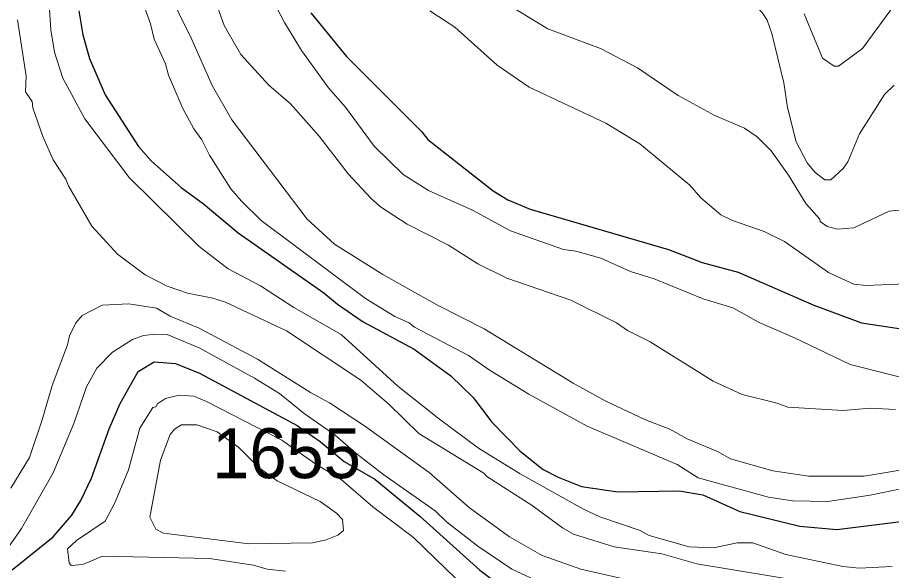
# Model space of a CAD drawing. Extents: x 598.3 to 623.2, y 6902.2 to 6930.1.
# Drawn here: x 613.12 to 614.52, y 6909.459 to 6910.345 of the extents above; entities that cross this region are included whole.
import ezdxf

# ---------------------------------------------------------------- set-up
doc = ezdxf.new("R2010")
doc.units = 0
doc.header["$LTSCALE"] = 0.032
doc.layers.add('1', color=7, linetype='Continuous', lineweight=25)
doc.layers.add('2', color=7, linetype='Continuous', lineweight=13)
doc.layers.add('21', color=7, linetype='Continuous')

msp = doc.modelspace()

# ---------------------------------------------------------------- linework, layer by layer
at = {"layer": '1'}
for points in [[(613.2176, 6910.3555), (613.224, 6910.3166), (613.2351, 6910.2788), (613.2601, 6910.2205), (613.3134, 6910.1378), (613.3344, 6910.1143), (613.3817, 6910.0722), (613.4174, 6910.0463), (613.4731, 6909.9998), (613.6103, 6909.9037), (613.632, 6909.8853), (613.6735, 6909.857), (613.7553, 6909.8133), (613.8139, 6909.7707), (613.8495, 6909.736), (613.8795, 6909.6964), (613.9247, 6909.6504), (613.962, 6909.6209), (613.9856, 6909.6083), (614.0234, 6909.5933), (614.0813, 6909.5852), (614.1795, 6909.5867), (614.2177, 6909.5804), (614.2766, 6909.5536), (614.3731, 6909.5302), (614.4324, 6909.5245), (614.5476, 6909.5389)], [(613.5893, 6910.3521), (613.6468, 6910.2819), (613.7673, 6910.1613), (613.7771, 6910.1491), (613.8815, 6910.0668), (613.9049, 6910.0526), (613.9409, 6910.0377), (614.1623, 6909.9732), (614.2167, 6909.9525), (614.2744, 6909.9369), (614.3954, 6909.8838), (614.4719, 6909.8556), (614.546, 6909.8443)], [(613.1112, 6909.4602), (613.1768, 6909.5129), (613.2066, 6909.5478), (613.2209, 6909.5709), (613.2383, 6909.6071), (613.2663, 6909.6858), (613.284, 6909.7263), (613.3129, 6909.7776), (613.3384, 6909.7932), (613.3727, 6909.7903), (613.4109, 6909.7751), (613.5675, 6909.6911), (613.6042, 6909.6655), (613.6427, 6909.6336), (613.6918, 6909.6052), (613.7642, 6909.5459), (613.8602, 6909.4597), (613.8988, 6909.4307)]]:
    msp.add_lwpolyline(points, dxfattribs=at)
at = {"layer": '2'}
for points in [[(613.1633, 6910.471), (613.1731, 6910.3248), (613.1787, 6910.2893), (613.1924, 6910.2473), (613.2274, 6910.1823), (613.2986, 6910.0884), (613.4107, 6909.9779), (613.4571, 6909.9421), (613.5087, 6909.9148), (613.5624, 6909.8804), (613.6382, 6909.8371), (613.7291, 6909.7543), (613.7955, 6909.7012), (613.8581, 6909.6551), (613.9251, 6909.6141), (614.0264, 6909.5571), (614.0523, 6909.5449), (614.1174, 6909.5229), (614.1317, 6909.5152), (614.1957, 6909.4969), (614.2345, 6909.4954), (614.2728, 6909.5034), (614.2979, 6909.5035), (614.3506, 6909.4848), (614.4417, 6909.4653), (614.468, 6909.463), (614.521, 6909.4655)], [(613.4017, 6910.4695), (613.4504, 6910.3319), (613.4771, 6910.2854), (613.5223, 6910.2364), (613.5571, 6910.2065), (613.603, 6910.1548), (613.6493, 6910.0943), (613.6861, 6910.0546), (613.701, 6910.0416), (613.7438, 6910.0134), (613.8103, 6909.98), (613.8573, 6909.9501), (613.9034, 6909.9272), (614.0062, 6909.8918), (614.079, 6909.8554), (614.0969, 6909.8432), (614.1333, 6909.825), (614.2342, 6909.7624), (614.2804, 6909.7411), (614.3365, 6909.7268), (614.3535, 6909.7204), (614.4426, 6909.7155), (614.4855, 6909.7188), (614.5262, 6909.7171)], [(613.2921, 6910.4476), (613.3325, 6910.3345), (613.3383, 6910.3099), (613.3566, 6910.2703), (613.3612, 6910.2525), (613.3842, 6910.1987), (613.4022, 6910.1662), (613.4149, 6910.1489), (613.4273, 6910.1241), (613.4615, 6910.0704), (613.4783, 6910.0505), (613.5099, 6910.0197), (613.6773, 6909.8948), (613.7242, 6909.8658), (613.7469, 6909.8555), (613.7555, 6909.8488), (613.8422, 6909.8031), (613.8769, 6909.7791), (613.9388, 6909.7415), (614.0323, 6909.6901), (614.1762, 6909.6287), (614.2101, 6909.6075), (614.3228, 6909.5767), (614.3612, 6909.5706), (614.4176, 6909.5698), (614.4858, 6909.5796), (614.5661, 6909.5964)], [(614.5335, 6909.6199), (614.476, 6909.6103), (614.3875, 6909.6103), (614.3295, 6909.6184), (614.2617, 6909.6378), (614.241, 6909.6498), (614.1924, 6909.67), (614.1649, 6909.6854), (614.1257, 6909.7003), (614.0613, 6909.7307), (614.0098, 6909.7589), (613.8673, 6909.846), (613.7925, 6909.8841), (613.7051, 6909.9331), (613.6276, 6909.9815), (613.5835, 6910.0214), (613.4629, 6910.1807), (613.4315, 6910.2355), (613.3987, 6910.3091), (613.3581, 6910.392)], [(613.9986, 6910.3903), (614.0119, 6910.3842), (614.0333, 6910.3801), (614.0664, 6910.3809), (614.177, 6910.4003), (614.2418, 6910.3963), (614.2815, 6910.3815), (614.2923, 6910.3738), (614.3128, 6910.3525), (614.3205, 6910.3402), (614.3281, 6910.3188), (614.3474, 6910.2398), (614.3533, 6910.2002), (614.3669, 6910.1456), (614.3849, 6910.1119), (614.3974, 6910.0963), (614.4132, 6910.0847), (614.4224, 6910.0849), (614.4424, 6910.1027), (614.4496, 6910.1132), (614.4688, 6910.1581), (614.5085, 6910.2212), (614.5243, 6910.236)], [(613.5205, 6910.3877), (613.5471, 6910.3364), (613.5744, 6910.2915), (613.6176, 6910.2319), (613.6451, 6910.2009), (613.6912, 6910.1388), (613.7372, 6910.0932), (613.7779, 6910.0674), (613.8484, 6910.0363), (613.9096, 6910.0032), (613.9944, 6909.973), (614.014, 6909.9704), (614.0543, 6909.9592), (614.1018, 6909.9379), (614.1394, 6909.9263), (614.2183, 6909.8942), (614.2657, 6909.8794), (614.3076, 6909.856), (614.3643, 6909.8318), (614.4536, 6909.7887), (614.5659, 6909.7609)], [(613.8767, 6910.3832), (613.969, 6910.3265), (614.0535, 6910.2951), (614.1131, 6910.2642), (614.1778, 6910.2196), (614.2369, 6910.1877), (614.2842, 6910.1673), (614.3044, 6910.1536), (614.3271, 6910.131), (614.3547, 6910.0922), (614.3827, 6910.0465), (614.4048, 6910.0217), (614.4055, 6910.0177), (614.4167, 6910.01), (614.4328, 6910.0056), (614.4593, 6910.0078), (614.5159, 6910.0344), (614.5474, 6910.0374)], [(614.5271, 6910.3685), (614.4736, 6910.2948), (614.4349, 6910.2668), (614.428, 6910.2668), (614.4093, 6910.2796), (614.3801, 6910.3504)], [(613.7799, 6910.3551), (613.8204, 6910.3292), (613.8883, 6910.2685), (613.9394, 6910.2329), (614.0624, 6910.1754), (614.1166, 6910.1422), (614.1967, 6910.0759), (614.2146, 6910.0556), (614.2465, 6910.0288), (614.2653, 6910.0197), (614.3157, 6910.0018), (614.3486, 6909.9857), (614.4191, 6909.9363), (614.4595, 6909.9178), (614.4794, 6909.9155), (614.5418, 6909.9179)], [(613.1194, 6910.3406), (613.1333, 6910.2508), (613.1326, 6910.2258), (613.1431, 6910.2099), (613.144, 6910.2), (613.1603, 6910.1538), (613.1769, 6910.1165), (613.1971, 6910.0857), (613.201, 6910.0748), (613.2387, 6910.0107), (613.2796, 6909.9658), (613.3241, 6909.9326), (613.3593, 6909.9143), (613.3918, 6909.9034), (613.4326, 6909.8953), (613.4528, 6909.8885), (613.5505, 6909.8428), (613.6695, 6909.7639), (613.7143, 6909.7254), (613.7627, 6909.6786), (613.8666, 6909.6151), (613.8716, 6909.6098), (613.9442, 6909.5634), (613.9927, 6909.5273), (614.0103, 6909.5174), (614.0754, 6909.497), (614.1519, 6909.4856), (614.2081, 6909.4695), (614.3956, 6909.4387)], [(613.109, 6909.5908), (613.1388, 6909.64), (613.1593, 6909.7004), (613.1749, 6909.7552), (613.1997, 6909.8202), (613.203, 6909.8348), (613.213, 6909.8554), (613.2232, 6909.8676), (613.2551, 6909.8838), (613.2979, 6909.8862), (613.342, 6909.8791), (613.3643, 6909.8663), (613.4108, 6909.8472), (613.5039, 6909.7974), (613.5888, 6909.7441), (613.6193, 6909.7275), (613.6755, 6909.6905), (613.7791, 6909.6161), (613.8438, 6909.5594), (613.9079, 6909.5132), (613.96, 6909.4829), (614.022, 6909.461), (614.1142, 6909.4403)], [(613.1002, 6909.4895), (613.1257, 6909.5261), (613.1769, 6909.6157), (613.2098, 6909.6946), (613.2302, 6909.753), (613.2468, 6909.7829), (613.2716, 6909.8087), (613.3039, 6909.829), (613.3214, 6909.8354), (613.34, 6909.8377), (613.3595, 6909.837), (613.4105, 6909.8157), (613.4995, 6909.7672), (613.5395, 6909.7423), (613.5788, 6909.7102), (613.6285, 6909.676), (613.6616, 6909.647), (613.7067, 6909.6122), (613.7888, 6909.5545), (613.8066, 6909.537), (613.8573, 6909.4981), (613.9115, 6909.4612), (613.9625, 6909.4377)], [(613.5489, 6909.4581), (613.5196, 6909.4614), (613.4974, 6909.4678), (613.4273, 6909.4783), (613.2556, 6909.4821), (613.2241, 6909.4687), (613.2056, 6909.467), (613.2022, 6909.4711), (613.1999, 6909.4938), (613.214, 6909.507), (613.2602, 6909.5378), (613.2758, 6909.5683), (613.2972, 6909.6201), (613.3154, 6909.6869), (613.3366, 6909.7202), (613.3414, 6909.7214), (613.3439, 6909.7259), (613.3565, 6909.7343), (613.3788, 6909.7397), (613.4021, 6909.7381), (613.4221, 6909.7298), (613.5432, 6909.6676), (613.5961, 6909.6306), (613.6382, 6909.6047), (613.6887, 6909.5612), (613.7539, 6909.5119), (613.8225, 6909.4455)]]:
    msp.add_lwpolyline(points, dxfattribs=at)
msp.add_lwpolyline([(613.6143, 6909.5082), (613.6326, 6909.5154), (613.6416, 6909.5232), (613.6402, 6909.5408), (613.6306, 6909.5509), (613.6047, 6909.5696), (613.5356, 6909.6024), (613.5065, 6909.6232), (613.4739, 6909.6558), (613.4396, 6909.6813), (613.4067, 6909.6921), (613.3823, 6909.6921), (613.3713, 6909.6855), (613.3642, 6909.6769), (613.3487, 6909.6356), (613.3332, 6909.5531), (613.3313, 6909.5447), (613.3414, 6909.5251), (613.3534, 6909.5191), (613.4902, 6909.5018), (613.5921, 6909.5035)], close=True, dxfattribs=at)

# ---------------------------------------------------------------- texts
at = {"layer": '21'}
msp.add_text('1655', height=0.08, dxfattribs=at).set_placement((613.4316, 6909.6069))

doc.saveas('drawing.dxf')
